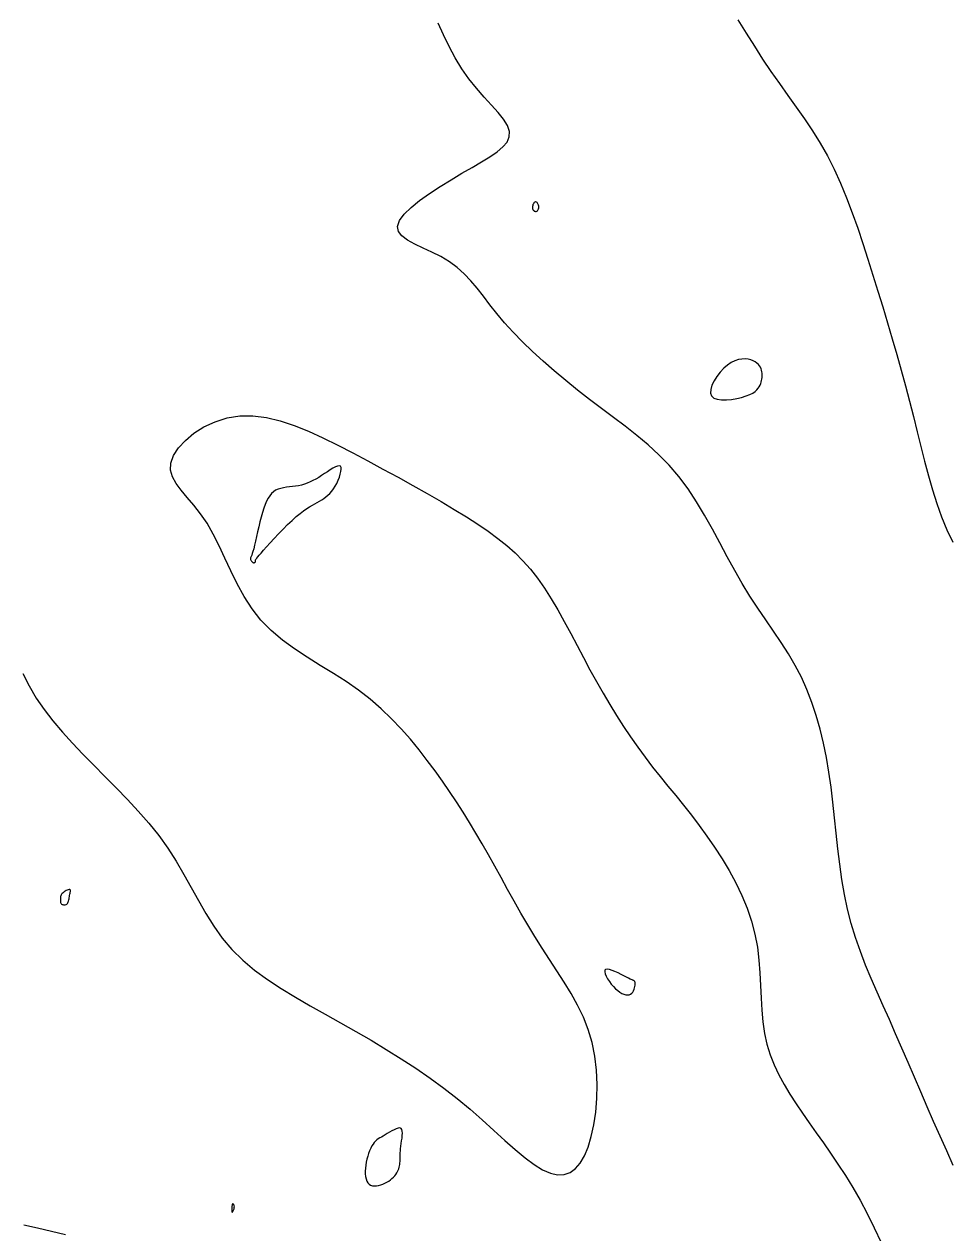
# Model space of a CAD drawing. Extents: x 3040093 to 3056816, y 408076 to 509144.
# Drawn here: x 3047327 to 3047390.5, y 436331.6 to 436414.6 of the extents above; entities that cross this region are included whole.
import ezdxf

# ---------------------------------------------------------------- set-up
doc = ezdxf.new("R2010")
doc.units = 0
doc.layers.add('V-CHAN-CONT-EL17', color=7, linetype='Continuous')

msp = doc.modelspace()

# ---------------------------------------------------------------- linework, layer by layer
at = {"layer": 'V-CHAN-CONT-EL17'}
for points in [[(3047375.94, 436414.878), (3047376.512, 436413.963), (3047377.072, 436413.055), (3047377.634, 436412.169), (3047378.206, 436411.316), (3047378.786, 436410.492), (3047379.367, 436409.684), (3047379.945, 436408.884), (3047380.511, 436408.079), (3047381.062, 436407.261), (3047381.589, 436406.418), (3047382.089, 436405.539), (3047382.556, 436404.618), (3047382.992, 436403.657), (3047383.403, 436402.66), (3047383.791, 436401.635), (3047384.161, 436400.585), (3047384.518, 436399.517), (3047384.865, 436398.437), (3047385.205, 436397.348), (3047385.544, 436396.257), (3047385.879, 436395.165), (3047386.209, 436394.074), (3047386.532, 436392.986), (3047386.846, 436391.902), (3047387.151, 436390.824), (3047387.443, 436389.754), (3047387.722, 436388.693), (3047387.987, 436387.643), (3047388.242, 436386.605), (3047388.495, 436385.582), (3047388.75, 436384.577), (3047389.014, 436383.59), (3047389.293, 436382.624), (3047389.593, 436381.681), (3047389.92, 436380.764), (3047390.281, 436379.875), (3047390.684, 436379.021)], [(3047390.718, 436336.25), (3047390.269, 436337.252), (3047389.819, 436338.259), (3047389.372, 436339.271), (3047388.929, 436340.286), (3047388.489, 436341.301), (3047388.052, 436342.312), (3047387.619, 436343.317), (3047387.188, 436344.313), (3047386.76, 436345.296), (3047386.334, 436346.263), (3047385.911, 436347.213), (3047385.495, 436348.15), (3047385.093, 436349.08), (3047384.708, 436350.009), (3047384.348, 436350.943), (3047384.017, 436351.888), (3047383.72, 436352.849), (3047383.463, 436353.833), (3047383.249, 436354.844), (3047383.073, 436355.878), (3047382.925, 436356.928), (3047382.798, 436357.989), (3047382.683, 436359.054), (3047382.573, 436360.119), (3047382.458, 436361.176), (3047382.33, 436362.221), (3047382.183, 436363.247), (3047382.012, 436364.253), (3047381.813, 436365.236), (3047381.584, 436366.195), (3047381.321, 436367.129), (3047381.022, 436368.034), (3047380.682, 436368.911), (3047380.299, 436369.756), (3047379.871, 436370.571), (3047379.404, 436371.363), (3047378.907, 436372.141), (3047378.387, 436372.917), (3047377.852, 436373.699), (3047377.31, 436374.497), (3047376.769, 436375.321), (3047376.238, 436376.182), (3047375.72, 436377.084), (3047375.212, 436378.018), (3047374.704, 436378.971), (3047374.189, 436379.928), (3047373.659, 436380.876), (3047373.106, 436381.801), (3047372.522, 436382.689), (3047371.898, 436383.526), (3047371.229, 436384.303), (3047370.52, 436385.026), (3047369.775, 436385.706), (3047369.003, 436386.354), (3047368.208, 436386.978), (3047367.398, 436387.591), (3047366.579, 436388.203), (3047365.757, 436388.824), (3047364.939, 436389.461), (3047364.132, 436390.114), (3047363.344, 436390.777), (3047362.581, 436391.446), (3047361.851, 436392.115), (3047361.162, 436392.781), (3047360.521, 436393.439), (3047359.935, 436394.084), (3047359.409, 436394.711), (3047358.929, 436395.317), (3047358.481, 436395.898), (3047358.047, 436396.448), (3047357.614, 436396.965), (3047357.164, 436397.445), (3047356.681, 436397.882), (3047356.151, 436398.274), (3047355.565, 436398.619), (3047354.95, 436398.927), (3047354.34, 436399.21), (3047353.77, 436399.481), (3047353.275, 436399.752), (3047352.889, 436400.037), (3047352.647, 436400.347), (3047352.584, 436400.695), (3047352.723, 436401.09), (3047353.044, 436401.525), (3047353.514, 436401.988), (3047354.103, 436402.468), (3047354.777, 436402.955), (3047355.506, 436403.437), (3047356.257, 436403.902), (3047357, 436404.341), (3047357.704, 436404.744), (3047358.352, 436405.118), (3047358.931, 436405.471), (3047359.425, 436405.81), (3047359.82, 436406.145), (3047360.102, 436406.484), (3047360.256, 436406.836), (3047360.268, 436407.209), (3047360.129, 436407.61), (3047359.861, 436408.044), (3047359.488, 436408.514), (3047359.038, 436409.023), (3047358.537, 436409.574), (3047358.011, 436410.17), (3047357.488, 436410.815), (3047356.992, 436411.511), (3047356.545, 436412.258), (3047356.136, 436413.042), (3047355.75, 436413.843), (3047355.37, 436414.644)], [(3047326.874, 436370.02), (3047327.302, 436369.158), (3047327.793, 436368.332), (3047328.342, 436367.534), (3047328.943, 436366.758), (3047329.59, 436365.997), (3047330.276, 436365.242), (3047330.997, 436364.487), (3047331.746, 436363.725), (3047332.511, 436362.953), (3047333.283, 436362.171), (3047334.048, 436361.375), (3047334.796, 436360.564), (3047335.517, 436359.736), (3047336.197, 436358.889), (3047336.826, 436358.021), (3047337.398, 436357.133), (3047337.925, 436356.231), (3047338.428, 436355.327), (3047338.925, 436354.428), (3047339.433, 436353.544), (3047339.973, 436352.685), (3047340.563, 436351.861), (3047341.221, 436351.08), (3047341.961, 436350.35), (3047342.777, 436349.665), (3047343.659, 436349.018), (3047344.596, 436348.399), (3047345.577, 436347.8), (3047346.592, 436347.215), (3047347.628, 436346.634), (3047348.677, 436346.049), (3047349.727, 436345.453), (3047350.774, 436344.845), (3047351.811, 436344.222), (3047352.834, 436343.583), (3047353.839, 436342.928), (3047354.819, 436342.255), (3047355.77, 436341.562), (3047356.686, 436340.849), (3047357.564, 436340.117), (3047358.402, 436339.382), (3047359.2, 436338.663), (3047359.955, 436337.978), (3047360.668, 436337.347), (3047361.338, 436336.788), (3047361.964, 436336.321), (3047362.544, 436335.962), (3047363.079, 436335.729), (3047363.57, 436335.623), (3047364.018, 436335.641), (3047364.424, 436335.781), (3047364.791, 436336.041), (3047365.118, 436336.419), (3047365.409, 436336.913), (3047365.663, 436337.52), (3047365.882, 436338.236), (3047366.06, 436339.044), (3047366.192, 436339.923), (3047366.272, 436340.854), (3047366.293, 436341.817), (3047366.25, 436342.791), (3047366.136, 436343.757), (3047365.946, 436344.694), (3047365.677, 436345.588), (3047365.337, 436346.442), (3047364.939, 436347.263), (3047364.495, 436348.06), (3047364.017, 436348.841), (3047363.517, 436349.613), (3047363.007, 436350.386), (3047362.5, 436351.166), (3047362.004, 436351.96), (3047361.522, 436352.765), (3047361.052, 436353.576), (3047360.591, 436354.39), (3047360.14, 436355.2), (3047359.696, 436356.004), (3047359.257, 436356.795), (3047358.824, 436357.57), (3047358.393, 436358.324), (3047357.961, 436359.061), (3047357.525, 436359.785), (3047357.082, 436360.498), (3047356.628, 436361.206), (3047356.158, 436361.911), (3047355.671, 436362.619), (3047355.162, 436363.332), (3047354.627, 436364.053), (3047354.064, 436364.778), (3047353.469, 436365.5), (3047352.839, 436366.214), (3047352.171, 436366.914), (3047351.463, 436367.593), (3047350.71, 436368.247), (3047349.91, 436368.868), (3047349.063, 436369.454), (3047348.183, 436370.017), (3047347.288, 436370.57), (3047346.397, 436371.127), (3047345.526, 436371.702), (3047344.694, 436372.309), (3047343.919, 436372.962), (3047343.218, 436373.676), (3047342.604, 436374.458), (3047342.066, 436375.294), (3047341.588, 436376.164), (3047341.152, 436377.049), (3047340.745, 436377.927), (3047340.348, 436378.778), (3047339.945, 436379.584), (3047339.522, 436380.323), (3047339.067, 436380.981), (3047338.601, 436381.568), (3047338.149, 436382.1), (3047337.739, 436382.59), (3047337.396, 436383.056), (3047337.147, 436383.511), (3047337.018, 436383.973), (3047337.035, 436384.455), (3047337.218, 436384.967), (3047337.555, 436385.492), (3047338.027, 436386.01), (3047338.616, 436386.497), (3047339.304, 436386.932), (3047340.071, 436387.292), (3047340.9, 436387.554), (3047341.771, 436387.698), (3047342.669, 436387.706), (3047343.589, 436387.589), (3047344.531, 436387.362), (3047345.493, 436387.042), (3047346.472, 436386.644), (3047347.47, 436386.185), (3047348.482, 436385.681), (3047349.509, 436385.147), (3047350.548, 436384.598), (3047351.589, 436384.04), (3047352.623, 436383.478), (3047353.639, 436382.915), (3047354.628, 436382.357), (3047355.578, 436381.808), (3047356.48, 436381.273), (3047357.323, 436380.755), (3047358.1, 436380.257), (3047358.816, 436379.771), (3047359.476, 436379.287), (3047360.088, 436378.795), (3047360.659, 436378.286), (3047361.195, 436377.748), (3047361.704, 436377.173), (3047362.192, 436376.55), (3047362.666, 436375.871), (3047363.128, 436375.144), (3047363.581, 436374.378), (3047364.027, 436373.581), (3047364.468, 436372.763), (3047364.908, 436371.933), (3047365.348, 436371.101), (3047365.79, 436370.275), (3047366.236, 436369.464), (3047366.689, 436368.669), (3047367.148, 436367.892), (3047367.614, 436367.131), (3047368.089, 436366.387), (3047368.572, 436365.662), (3047369.065, 436364.955), (3047369.569, 436364.267), (3047370.084, 436363.596), (3047370.608, 436362.938), (3047371.139, 436362.285), (3047371.674, 436361.631), (3047372.212, 436360.968), (3047372.751, 436360.291), (3047373.287, 436359.591), (3047373.819, 436358.863), (3047374.343, 436358.101), (3047374.853, 436357.307), (3047375.338, 436356.487), (3047375.792, 436355.644), (3047376.204, 436354.782), (3047376.567, 436353.906), (3047376.872, 436353.021), (3047377.11, 436352.13), (3047377.277, 436351.238), (3047377.386, 436350.349), (3047377.454, 436349.467), (3047377.497, 436348.597), (3047377.532, 436347.743), (3047377.577, 436346.909), (3047377.648, 436346.1), (3047377.763, 436345.319), (3047377.933, 436344.57), (3047378.159, 436343.85), (3047378.435, 436343.152), (3047378.755, 436342.473), (3047379.114, 436341.807), (3047379.507, 436341.149), (3047379.929, 436340.495), (3047380.374, 436339.84), (3047380.838, 436339.178), (3047381.317, 436338.504), (3047381.807, 436337.812), (3047382.306, 436337.095), (3047382.81, 436336.349), (3047383.316, 436335.567), (3047383.82, 436334.743), (3047384.32, 436333.871), (3047384.813, 436332.948), (3047385.297, 436331.976), (3047385.771, 436330.961)], [(3047329.801, 436331.494), (3047328.837, 436331.726), (3047327.888, 436331.946), (3047326.952, 436332.167)]]:
    msp.add_lwpolyline(points, dxfattribs=at)
for points in [[(3047362.219, 436402.253), (3047362.19, 436402.297), (3047362.157, 436402.333), (3047362.12, 436402.359), (3047362.082, 436402.375), (3047362.044, 436402.378), (3047362.005, 436402.369), (3047361.969, 436402.344), (3047361.936, 436402.305), (3047361.906, 436402.253), (3047361.882, 436402.192), (3047361.863, 436402.125), (3047361.852, 436402.055), (3047361.848, 436401.986), (3047361.854, 436401.92), (3047361.869, 436401.862), (3047361.895, 436401.813), (3047361.93, 436401.775), (3047361.971, 436401.747), (3047362.016, 436401.73), (3047362.063, 436401.724), (3047362.109, 436401.728), (3047362.153, 436401.743), (3047362.191, 436401.77), (3047362.222, 436401.807), (3047362.246, 436401.853), (3047362.263, 436401.906), (3047362.273, 436401.964), (3047362.276, 436402.024), (3047362.272, 436402.086), (3047362.261, 436402.146), (3047362.243, 436402.202)], [(3047377.54, 436390.016), (3047377.567, 436390.117), (3047377.588, 436390.218), (3047377.603, 436390.317), (3047377.61, 436390.416), (3047377.61, 436390.515), (3047377.602, 436390.615), (3047377.587, 436390.717), (3047377.563, 436390.82), (3047377.529, 436390.925), (3047377.483, 436391.028), (3047377.422, 436391.128), (3047377.345, 436391.224), (3047377.249, 436391.315), (3047377.133, 436391.397), (3047376.993, 436391.47), (3047376.83, 436391.531), (3047376.645, 436391.576), (3047376.44, 436391.599), (3047376.219, 436391.593), (3047375.984, 436391.555), (3047375.739, 436391.477), (3047375.486, 436391.355), (3047375.229, 436391.182), (3047374.97, 436390.957), (3047374.722, 436390.691), (3047374.496, 436390.399), (3047374.305, 436390.095), (3047374.16, 436389.795), (3047374.074, 436389.512), (3047374.06, 436389.262), (3047374.128, 436389.06), (3047374.288, 436388.917), (3047374.523, 436388.829), (3047374.817, 436388.788), (3047375.151, 436388.789), (3047375.505, 436388.824), (3047375.86, 436388.885), (3047376.199, 436388.965), (3047376.502, 436389.058), (3047376.754, 436389.158), (3047376.959, 436389.261), (3047377.12, 436389.367), (3047377.246, 436389.476), (3047377.341, 436389.586), (3047377.412, 436389.696), (3047377.465, 436389.804), (3047377.506, 436389.911)], [(3047342.659, 436377.633), (3047342.686, 436377.623), (3047342.712, 436377.617), (3047342.737, 436377.616), (3047342.76, 436377.619), (3047342.78, 436377.626), (3047342.798, 436377.636), (3047342.812, 436377.648), (3047342.823, 436377.662), (3047342.83, 436377.678), (3047342.835, 436377.696), (3047342.838, 436377.714), (3047342.84, 436377.734), (3047342.841, 436377.754), (3047342.843, 436377.774), (3047342.845, 436377.795), (3047342.85, 436377.816), (3047342.861, 436377.843), (3047342.885, 436377.882), (3047342.928, 436377.939), (3047342.994, 436378.021), (3047343.089, 436378.133), (3047343.219, 436378.282), (3047343.389, 436378.473), (3047343.602, 436378.711), (3047343.853, 436378.986), (3047344.131, 436379.287), (3047344.429, 436379.602), (3047344.737, 436379.921), (3047345.046, 436380.231), (3047345.348, 436380.521), (3047345.634, 436380.781), (3047345.896, 436381), (3047346.135, 436381.182), (3047346.354, 436381.334), (3047346.556, 436381.46), (3047346.743, 436381.568), (3047346.917, 436381.662), (3047347.081, 436381.749), (3047347.238, 436381.836), (3047347.389, 436381.926), (3047347.536, 436382.023), (3047347.677, 436382.129), (3047347.813, 436382.246), (3047347.944, 436382.375), (3047348.07, 436382.52), (3047348.19, 436382.681), (3047348.304, 436382.861), (3047348.412, 436383.06), (3047348.51, 436383.27), (3047348.595, 436383.482), (3047348.661, 436383.687), (3047348.706, 436383.874), (3047348.724, 436384.035), (3047348.713, 436384.16), (3047348.667, 436384.24), (3047348.584, 436384.267), (3047348.468, 436384.248), (3047348.325, 436384.189), (3047348.159, 436384.1), (3047347.976, 436383.988), (3047347.781, 436383.861), (3047347.579, 436383.728), (3047347.376, 436383.595), (3047347.177, 436383.471), (3047346.98, 436383.357), (3047346.784, 436383.253), (3047346.59, 436383.16), (3047346.395, 436383.077), (3047346.198, 436383.006), (3047345.999, 436382.947), (3047345.796, 436382.901), (3047345.588, 436382.866), (3047345.379, 436382.839), (3047345.17, 436382.816), (3047344.964, 436382.791), (3047344.764, 436382.761), (3047344.572, 436382.72), (3047344.391, 436382.664), (3047344.225, 436382.588), (3047344.074, 436382.489), (3047343.938, 436382.365), (3047343.815, 436382.215), (3047343.702, 436382.039), (3047343.598, 436381.836), (3047343.501, 436381.607), (3047343.409, 436381.349), (3047343.321, 436381.063), (3047343.233, 436380.75), (3047343.148, 436380.418), (3047343.065, 436380.076), (3047342.986, 436379.735), (3047342.91, 436379.405), (3047342.84, 436379.096), (3047342.774, 436378.817), (3047342.716, 436378.578), (3047342.664, 436378.387), (3047342.619, 436378.239), (3047342.581, 436378.128), (3047342.55, 436378.047), (3047342.526, 436377.989), (3047342.508, 436377.948), (3047342.498, 436377.917), (3047342.494, 436377.889), (3047342.496, 436377.859), (3047342.504, 436377.827), (3047342.518, 436377.793), (3047342.535, 436377.759), (3047342.556, 436377.727), (3047342.58, 436377.697), (3047342.606, 436377.67), (3047342.632, 436377.649)], [(3047329.574, 436354.171), (3047329.621, 436354.155), (3047329.675, 436354.146), (3047329.731, 436354.144), (3047329.787, 436354.151), (3047329.842, 436354.167), (3047329.892, 436354.193), (3047329.935, 436354.229), (3047329.97, 436354.277), (3047329.997, 436354.335), (3047330.018, 436354.401), (3047330.034, 436354.472), (3047330.047, 436354.549), (3047330.059, 436354.628), (3047330.07, 436354.708), (3047330.084, 436354.786), (3047330.099, 436354.863), (3047330.116, 436354.935), (3047330.131, 436355.001), (3047330.141, 436355.06), (3047330.145, 436355.11), (3047330.14, 436355.149), (3047330.124, 436355.176), (3047330.093, 436355.19), (3047330.047, 436355.189), (3047329.989, 436355.174), (3047329.922, 436355.149), (3047329.849, 436355.114), (3047329.775, 436355.071), (3047329.703, 436355.024), (3047329.638, 436354.972), (3047329.582, 436354.92), (3047329.538, 436354.868), (3047329.506, 436354.816), (3047329.484, 436354.764), (3047329.47, 436354.714), (3047329.462, 436354.663), (3047329.459, 436354.614), (3047329.457, 436354.564), (3047329.457, 436354.516), (3047329.456, 436354.467), (3047329.455, 436354.42), (3047329.455, 436354.375), (3047329.459, 436354.331), (3047329.467, 436354.291), (3047329.482, 436354.254), (3047329.503, 436354.222), (3047329.534, 436354.194)], [(3047368.899, 436348.702), (3047368.898, 436348.764), (3047368.891, 436348.814), (3047368.879, 436348.854), (3047368.863, 436348.885), (3047368.845, 436348.908), (3047368.825, 436348.926), (3047368.805, 436348.939), (3047368.785, 436348.948), (3047368.761, 436348.957), (3047368.73, 436348.969), (3047368.686, 436348.986), (3047368.624, 436349.012), (3047368.542, 436349.05), (3047368.433, 436349.102), (3047368.293, 436349.172), (3047368.121, 436349.26), (3047367.925, 436349.36), (3047367.716, 436349.463), (3047367.506, 436349.56), (3047367.304, 436349.642), (3047367.124, 436349.701), (3047366.975, 436349.726), (3047366.868, 436349.71), (3047366.813, 436349.647), (3047366.805, 436349.542), (3047366.838, 436349.404), (3047366.906, 436349.242), (3047367.003, 436349.065), (3047367.122, 436348.881), (3047367.256, 436348.701), (3047367.4, 436348.531), (3047367.548, 436348.381), (3047367.697, 436348.252), (3047367.844, 436348.145), (3047367.988, 436348.06), (3047368.126, 436348), (3047368.257, 436347.964), (3047368.377, 436347.953), (3047368.485, 436347.969), (3047368.579, 436348.01), (3047368.659, 436348.074), (3047368.726, 436348.154), (3047368.78, 436348.246), (3047368.824, 436348.345), (3047368.857, 436348.445), (3047368.88, 436348.541), (3047368.894, 436348.628)], [(3047350.74, 436334.903), (3047350.861, 436334.863), (3047350.994, 436334.847), (3047351.135, 436334.853), (3047351.282, 436334.878), (3047351.431, 436334.918), (3047351.578, 436334.972), (3047351.721, 436335.036), (3047351.856, 436335.108), (3047351.982, 436335.186), (3047352.099, 436335.27), (3047352.207, 436335.358), (3047352.305, 436335.45), (3047352.393, 436335.545), (3047352.471, 436335.641), (3047352.537, 436335.738), (3047352.593, 436335.835), (3047352.639, 436335.932), (3047352.676, 436336.029), (3047352.704, 436336.127), (3047352.726, 436336.226), (3047352.741, 436336.325), (3047352.752, 436336.427), (3047352.758, 436336.53), (3047352.761, 436336.635), (3047352.763, 436336.745), (3047352.764, 436336.859), (3047352.767, 436336.981), (3047352.771, 436337.111), (3047352.78, 436337.252), (3047352.793, 436337.405), (3047352.812, 436337.571), (3047352.838, 436337.751), (3047352.867, 436337.939), (3047352.894, 436338.127), (3047352.914, 436338.308), (3047352.922, 436338.472), (3047352.913, 436338.614), (3047352.883, 436338.725), (3047352.826, 436338.797), (3047352.74, 436338.826), (3047352.628, 436338.815), (3047352.496, 436338.773), (3047352.35, 436338.708), (3047352.195, 436338.625), (3047352.036, 436338.533), (3047351.881, 436338.44), (3047351.734, 436338.352), (3047351.599, 436338.275), (3047351.477, 436338.207), (3047351.366, 436338.142), (3047351.263, 436338.077), (3047351.168, 436338.007), (3047351.079, 436337.928), (3047350.994, 436337.835), (3047350.911, 436337.724), (3047350.829, 436337.591), (3047350.75, 436337.438), (3047350.674, 436337.268), (3047350.604, 436337.085), (3047350.54, 436336.891), (3047350.484, 436336.69), (3047350.438, 436336.484), (3047350.403, 436336.276), (3047350.38, 436336.071), (3047350.37, 436335.87), (3047350.374, 436335.678), (3047350.393, 436335.497), (3047350.428, 436335.333), (3047350.479, 436335.188), (3047350.548, 436335.066), (3047350.635, 436334.97)], [(3047341.388, 436333.384), (3047341.389, 436333.425), (3047341.386, 436333.461), (3047341.38, 436333.493), (3047341.371, 436333.52), (3047341.361, 436333.543), (3047341.35, 436333.563), (3047341.339, 436333.579), (3047341.33, 436333.592), (3047341.321, 436333.602), (3047341.313, 436333.61), (3047341.305, 436333.615), (3047341.298, 436333.618), (3047341.291, 436333.62), (3047341.284, 436333.619), (3047341.278, 436333.617), (3047341.271, 436333.613), (3047341.264, 436333.607), (3047341.256, 436333.598), (3047341.249, 436333.583), (3047341.242, 436333.563), (3047341.236, 436333.536), (3047341.229, 436333.5), (3047341.223, 436333.455), (3047341.218, 436333.401), (3047341.214, 436333.34), (3047341.211, 436333.276), (3047341.21, 436333.213), (3047341.212, 436333.155), (3047341.217, 436333.106), (3047341.225, 436333.069), (3047341.237, 436333.049), (3047341.253, 436333.048), (3047341.272, 436333.064), (3047341.293, 436333.094), (3047341.315, 436333.134), (3047341.336, 436333.182), (3047341.355, 436333.234), (3047341.371, 436333.287), (3047341.382, 436333.338)]]:
    msp.add_lwpolyline(points, close=True, dxfattribs=at)

doc.saveas('drawing.dxf')
